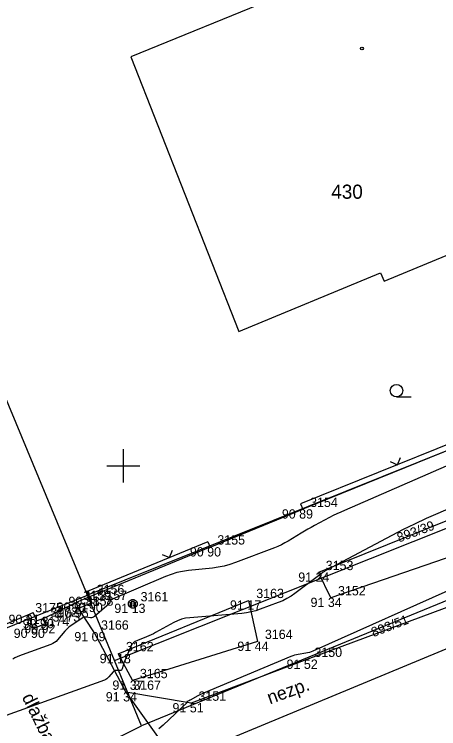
# Model space of a CAD drawing. Extents: x -711081 to -709338, y -1025122 to -1024092.
# Drawn here: x -710178.28 to -710165.51, y -1024682.91 to -1024661.42 of the extents above; entities that cross this region are included whole.
import ezdxf

# ---------------------------------------------------------------- set-up
doc = ezdxf.new("R2010")
doc.units = 0
for name, color, linetype in [('Ex_Major Contours', 7, 'Continuous'), ('Ex_Minor Contours', 7, 'Continuous'), ('Z_body', 7, 'Continuous'), ('Z_body_cisla', 7, 'Continuous'), ('Z_body_vysky_redukovane', 7, 'Continuous'), ('Z_hektometricka_sit', 7, 'Continuous'), ('Z_katastr_cisla_pozemkova', 7, 'Continuous'), ('Z_katastr_cisla_stavebni', 7, 'Continuous'), ('Z_katastr_hranice', 7, 'Continuous'), ('Z_katastr_vnitrni_kresba', 7, 'Continuous'), ('Z_katastr_znacky_budov', 7, 'Continuous'), ('Z_komunikace', 7, 'Continuous'), ('Z_ploty', 7, 'Continuous'), ('Z_ploty_znacky', 7, 'Continuous'), ('Z_popisy', 7, 'Continuous'), ('Z_rozhranni', 7, 'Continuous'), ('Z_sloupy', 7, 'Continuous'), ('Z_vstupy', 7, 'Continuous'), ('Z_zelen_obvod', 7, 'Continuous'), ('Z_znaky_kultur', 7, 'Continuous')]:
    doc.layers.add(name, color=color, linetype=linetype)

# ---------------------------------------------------------------- blocks, each defined once
blk = doc.blocks.new('POINT_DISPLAY')
blk.add_line((0, 0), (0, 0))
blk = doc.blocks.new('Z212')
for p, q in [((-0.17, 0.17), (0, 0)), ((0, 0), (0.17, 0.17))]:
    blk.add_line(p, q)
blk = doc.blocks.new('Z601')
for p, q in [((-0.13, 0.03), (-0.1, 0.08)), ((-0.13, -0.03), (-0.13, 0.03)), ((-0.1, 0.08), (-0.08, 0.1)), ((-0.08, 0.1), (-0.03, 0.13)), ((-0.08, 0.05), (-0.08, -0.05)), ((-0.03, 0.13), (0.03, 0.13)), ((-0.03, -0.08), (-0.03, 0.08)), ((-0.03, 0.08), (0.03, 0.08)), ((0.03, 0.13), (0.08, 0.1)), ((0.03, 0.08), (0.03, -0.08)), ((0.08, 0.1), (0.1, 0.08)), ((0.08, -0.05), (0.08, 0.05)), ((0.1, 0.08), (0.13, 0.03)), ((0.13, 0.03), (0.13, -0.03)), ((-0.1, -0.08), (-0.13, -0.03)), ((-0.08, -0.1), (-0.1, -0.08)), ((-0.08, -0.05), (-0.03, -0.08)), ((-0.03, -0.13), (-0.08, -0.1)), ((0.03, -0.13), (-0.03, -0.13)), ((0.03, -0.08), (0.08, -0.05)), ((0.08, -0.1), (0.03, -0.13)), ((0.1, -0.08), (0.08, -0.1)), ((0.13, -0.03), (0.1, -0.08))]:
    blk.add_line(p, q)
blk = doc.blocks.new('Z304')
blk.add_line((0, -0.19), (0.44, -0.19))
blk.add_circle((0, 0), 0.188)

msp = doc.modelspace()

# ---------------------------------------------------------------- linework, layer by layer
at = {"layer": 'Ex_Major Contours'}
msp.add_lwpolyline([(-710161.45, -1024673.339), (-710168.346, -1024676.342), (-710168.459, -1024676.393), (-710168.572, -1024676.446), (-710168.683, -1024676.501), (-710168.793, -1024676.558), (-710169.249, -1024676.799), (-710169.35, -1024676.854), (-710169.451, -1024676.91), (-710169.55, -1024676.968), (-710169.649, -1024677.027), (-710170.043, -1024677.267), (-710170.143, -1024677.324), (-710170.245, -1024677.377), (-710170.349, -1024677.425), (-710170.456, -1024677.469), (-710171.623, -1024677.914), (-710171.793, -1024677.972), (-710171.966, -1024678.02), (-710172.142, -1024678.055), (-710172.32, -1024678.079), (-710173.039, -1024678.152), (-710173.217, -1024678.177), (-710173.392, -1024678.215), (-710173.563, -1024678.267), (-710173.731, -1024678.331), (-710175.37, -1024679.032), (-710175.379, -1024679.037), (-710175.387, -1024679.044), (-710175.393, -1024679.053), (-710175.396, -1024679.064), (-710175.406, -1024679.11), (-710175.409, -1024679.121), (-710175.414, -1024679.131), (-710175.42, -1024679.14), (-710175.429, -1024679.149), (-710175.868, -1024679.538), (-710175.894, -1024679.557), (-710175.922, -1024679.569), (-710175.953, -1024679.575), (-710175.985, -1024679.573), (-710176.119, -1024679.553), (-710176.152, -1024679.552), (-710176.183, -1024679.556), (-710176.213, -1024679.566), (-710176.241, -1024679.582), (-710176.64, -1024679.857), (-710176.651, -1024679.865), (-710176.662, -1024679.874), (-710176.673, -1024679.883), (-710176.683, -1024679.893), (-710176.723, -1024679.933), (-710176.733, -1024679.943), (-710176.742, -1024679.953), (-710176.752, -1024679.964), (-710176.761, -1024679.974), (-710176.981, -1024680.239), (-710177.023, -1024680.283), (-710177.07, -1024680.321), (-710177.121, -1024680.352), (-710177.177, -1024680.376), (-710178.047, -1024680.689), (-710178.119, -1024680.716), (-710178.189, -1024680.746), (-710178.259, -1024680.78), (-710178.326, -1024680.815)], dxfattribs=at)
at = {"layer": 'Ex_Minor Contours'}
for points in [[(-710162.332, -1024675.037), (-710165.539, -1024676.434), (-710165.889, -1024676.59), (-710166.235, -1024676.753), (-710166.579, -1024676.923), (-710166.919, -1024677.099), (-710168.909, -1024678.154), (-710168.929, -1024678.165), (-710168.948, -1024678.177), (-710168.967, -1024678.19), (-710168.985, -1024678.203), (-710169.057, -1024678.258), (-710169.075, -1024678.272), (-710169.093, -1024678.286), (-710169.111, -1024678.299), (-710169.129, -1024678.313), (-710169.836, -1024678.84), (-710169.954, -1024678.922), (-710170.077, -1024678.995), (-710170.205, -1024679.059), (-710170.338, -1024679.114), (-710170.879, -1024679.316), (-710171.016, -1024679.362), (-710171.154, -1024679.398), (-710171.295, -1024679.424), (-710171.438, -1024679.441), (-710173.002, -1024679.57), (-710173.128, -1024679.587), (-710173.25, -1024679.617), (-710173.369, -1024679.661), (-710173.483, -1024679.717), (-710174.027, -1024680.021), (-710174.093, -1024680.057), (-710174.16, -1024680.089), (-710174.228, -1024680.119), (-710174.297, -1024680.147), (-710174.576, -1024680.252), (-710174.64, -1024680.284), (-710174.695, -1024680.326), (-710174.739, -1024680.379), (-710174.773, -1024680.442), (-710174.97, -1024680.905), (-710174.981, -1024680.93), (-710174.99, -1024680.955), (-710174.998, -1024680.981), (-710175.006, -1024681.007), (-710175.035, -1024681.111), (-710175.045, -1024681.134), (-710175.059, -1024681.15), (-710175.079, -1024681.159), (-710175.103, -1024681.162), (-710175.214, -1024681.16), (-710175.24, -1024681.162), (-710175.264, -1024681.169), (-710175.286, -1024681.182), (-710175.304, -1024681.201), (-710175.432, -1024681.354), (-710175.461, -1024681.384), (-710175.493, -1024681.41), (-710175.528, -1024681.431), (-710175.566, -1024681.448), (-710179.177, -1024682.746)], [(-710164.856, -1024678.588), (-710169.296, -1024680.577), (-710169.349, -1024680.598), (-710169.402, -1024680.616), (-710169.457, -1024680.631), (-710169.513, -1024680.641), (-710169.738, -1024680.677), (-710169.793, -1024680.688), (-710169.848, -1024680.702), (-710169.902, -1024680.719), (-710169.955, -1024680.739), (-710172.587, -1024681.839), (-710172.63, -1024681.858), (-710172.673, -1024681.878), (-710172.715, -1024681.9), (-710172.757, -1024681.922), (-710172.987, -1024682.051), (-710172.997, -1024682.056), (-710173.006, -1024682.061), (-710173.016, -1024682.065), (-710173.026, -1024682.069), (-710173.078, -1024682.089), (-710173.081, -1024682.09), (-710173.083, -1024682.093), (-710173.084, -1024682.095), (-710173.083, -1024682.099), (-710173.078, -1024682.113), (-710173.077, -1024682.117), (-710173.077, -1024682.12), (-710173.079, -1024682.123), (-710173.081, -1024682.126), (-710173.804, -1024682.808), (-710173.928, -1024682.918)]]:
    msp.add_lwpolyline(points, dxfattribs=at)
at = {"layer": 'Z_hektometricka_sit'}
for p, q in [((-710175, -1024674.5), (-710175, -1024675.5)), ((-710175.5, -1024675), (-710174.5, -1024675))]:
    msp.add_line(p, q, dxfattribs=at)
at = {"layer": 'Z_katastr_hranice'}
for p, q in [((-710176.08, -1024678.89), (-710187.65, -1024651.03)), ((-710166.51, -1024659.33), (-710174.77, -1024662.7)), ((-710174.77, -1024662.7), (-710171.52, -1024670.96)), ((-710167.15, -1024669.45), (-710162.71, -1024667.61)), ((-710171.52, -1024670.96), (-710167.26, -1024669.2)), ((-710167.26, -1024669.2), (-710167.15, -1024669.45)), ((-710175.26, -1024680.86), (-710152.86, -1024671.92)), ((-710160.88, -1024672.79), (-710176.08, -1024678.89)), ((-710160.98, -1024677.29), (-710174.45, -1024682.82)), ((-710175.26, -1024680.86), (-710176.08, -1024678.89)), ((-710174.45, -1024682.82), (-710175.26, -1024680.86)), ((-710178.98, -1024685.05), (-710174.45, -1024682.82))]:
    msp.add_line(p, q, dxfattribs=at)
at = {"layer": 'Z_katastr_vnitrni_kresba'}
msp.add_line((-710181.01, -1024680.88), (-710176.08, -1024678.89), dxfattribs=at)
at = {"layer": 'Z_katastr_znacky_budov'}
msp.add_circle((-710167.822, -1024662.45), 0.0437, dxfattribs=at)
at = {"layer": 'Z_komunikace'}
msp.add_line((-710173.5, -1024683.91), (-710160.75, -1024678.63), dxfattribs=at)
at = {"layer": 'Z_ploty'}
for p, q in [((-710160.96, -1024672.62), (-710169.67, -1024676.15)), ((-710160.89, -1024672.78), (-710169.6, -1024676.31)), ((-710169.67, -1024676.15), (-710169.6, -1024676.31)), ((-710172.46, -1024677.29), (-710176.09, -1024678.78)), ((-710172.39, -1024677.45), (-710176.02, -1024678.94)), ((-710172.46, -1024677.29), (-710172.39, -1024677.45)), ((-710176.02, -1024678.94), (-710176.42, -1024679.11)), ((-710176.09, -1024678.78), (-710176.02, -1024678.94)), ((-710176.02, -1024678.94), (-710175.95, -1024679.12)), ((-710176.35, -1024679.29), (-710176.42, -1024679.11)), ((-710175.95, -1024679.12), (-710176.35, -1024679.29)), ((-710175.95, -1024679.12), (-710176.35, -1024679.29)), ((-710177.87, -1024679.48), (-710177.71, -1024679.41)), ((-710177.69, -1024679.9), (-710177.87, -1024679.48)), ((-710177.6, -1024679.67), (-710177.71, -1024679.41)), ((-710177.42, -1024679.61), (-710177.6, -1024679.67)), ((-710177.42, -1024679.61), (-710177.35, -1024679.76)), ((-710177.35, -1024679.76), (-710177.69, -1024679.9))]:
    msp.add_line(p, q, dxfattribs=at)
at = {"layer": 'Z_rozhranni'}
for p, q in [((-710162.71, -1024678.31), (-710169.48, -1024680.83)), ((-710175.89, -1024680), (-710176.35, -1024679.29)), ((-710175.89, -1024680), (-710174.92, -1024681.81)), ((-710169.48, -1024680.83), (-710172.96, -1024682.14)), ((-710174.92, -1024681.81), (-710173.61, -1024683.65)), ((-710172.96, -1024682.14), (-710174.92, -1024681.81))]:
    msp.add_line(p, q, dxfattribs=at)
at = {"layer": 'Z_vstupy'}
for p, q in [((-710172.39, -1024677.45), (-710169.6, -1024676.31)), ((-710177.42, -1024679.61), (-710176.42, -1024679.11)), ((-710181.37, -1024680.93), (-710177.87, -1024679.48))]:
    msp.add_line(p, q, dxfattribs=at)
at = {"layer": 'Z_zelen_obvod'}
for p, q in [((-710160.27, -1024674.64), (-710169.13, -1024678.21)), ((-710163.35, -1024677.11), (-710168.76, -1024678.97)), ((-710168.76, -1024678.97), (-710169.13, -1024678.21)), ((-710175.15, -1024680.66), (-710171.23, -1024679.05)), ((-710171.23, -1024679.05), (-710170.96, -1024680.29)), ((-710170.96, -1024680.29), (-710174.72, -1024681.46)), ((-710175.15, -1024680.66), (-710174.72, -1024681.46))]:
    msp.add_line(p, q, dxfattribs=at)

# ---------------------------------------------------------------- block references
at = {"layer": 'Z_body'}
for p in [(-710169.6, -1024676.31), (-710172.39, -1024677.45), (-710169.13, -1024678.21), (-710176.02, -1024678.94), (-710168.76, -1024678.97), (-710176.42, -1024679.11), (-710175.95, -1024679.12), (-710174.71, -1024679.15), (-710171.23, -1024679.05), (-710176.35, -1024679.29), (-710177.87, -1024679.48), (-710177.42, -1024679.61), (-710177.35, -1024679.76), (-710177.69, -1024679.9), (-710175.89, -1024680), (-710170.96, -1024680.29), (-710175.15, -1024680.66), (-710169.48, -1024680.83), (-710174.72, -1024681.46), (-710174.92, -1024681.81), (-710172.96, -1024682.14)]:
    msp.add_blockref('POINT_DISPLAY', p, dxfattribs=at)
at = {"layer": 'Z_ploty_znacky'}
for p, rotation in [((-710166.75, -1024674.97), 22.1), ((-710166.75, -1024674.97), 22.1), ((-710173.61, -1024677.76), 22.3)]:
    msp.add_blockref('Z212', p, dxfattribs=dict(at, rotation=rotation))
at = {"layer": 'Z_sloupy'}
msp.add_blockref('Z601', (-710174.71, -1024679.15), dxfattribs=at)
at = {"layer": 'Z_znaky_kultur'}
msp.add_blockref('Z304', (-710166.78, -1024672.74), dxfattribs=at)

# ---------------------------------------------------------------- texts
at = {"layer": 'Z_body_cisla'}
for s, p in [('3154', (-710169.38, -1024676.24)), ('3155', (-710172.17, -1024677.37)), ('3153', (-710168.91, -1024678.14)), ('3159', (-710176.2, -1024679.04)), ('3156', (-710175.8, -1024678.86)), ('3157', (-710175.72, -1024679.04)), ('3163', (-710171, -1024678.98)), ('3152', (-710168.54, -1024678.9)), ('3158', (-710176.13, -1024679.21)), ('3161', (-710174.48, -1024679.08)), ('3175', (-710177.65, -1024679.41)), ('3172', (-710177.2, -1024679.54)), ('3173', (-710177.13, -1024679.69)), ('3174', (-710177.46, -1024679.82)), ('3166', (-710175.67, -1024679.93)), ('3164', (-710170.74, -1024680.21)), ('3162', (-710174.92, -1024680.58)), ('3150', (-710169.25, -1024680.75)), ('3165', (-710174.5, -1024681.39)), ('3167', (-710174.7, -1024681.74)), ('3151', (-710172.74, -1024682.07))]:
    msp.add_text(s, height=0.28, dxfattribs=at).set_placement(p)
at = {"layer": 'Z_body_vysky_redukovane'}
for s, p in [('90 89', (-710170.23, -1024676.59)), ('90 90', (-710172.997, -1024677.73)), ('91 24', (-710169.737, -1024678.49)), ('90 88', (-710176.65, -1024679.22)), ('91 34', (-710169.367, -1024679.25)), ('90 91', (-710177.003, -1024679.39)), ('90 90', (-710176.557, -1024679.4)), ('91 13', (-710175.27, -1024679.43)), ('91 17', (-710171.79, -1024679.33)), ('90 95', (-710176.98, -1024679.57)), ('90 91', (-710178.453, -1024679.76)), ('90 90', (-710178.027, -1024679.89)), ('90 92', (-710177.98, -1024680.04)), ('90 90', (-710178.297, -1024680.18)), ('91 09', (-710176.473, -1024680.28)), ('91 44', (-710171.567, -1024680.57)), ('91 18', (-710175.71, -1024680.94)), ('91 52', (-710170.087, -1024681.11)), ('91 37', (-710175.327, -1024681.74)), ('91 34', (-710175.527, -1024682.09)), ('91 51', (-710173.52, -1024682.42))]:
    msp.add_text(s, height=0.28, dxfattribs=at).set_placement(p)
at = {"layer": 'Z_katastr_cisla_pozemkova'}
for s, rotation, p in [('893/39', 20, (-710166.705, -1024677.309)), ('893/51', 21, (-710167.477, -1024680.157))]:
    msp.add_text(s, height=0.285, rotation=rotation, dxfattribs=at).set_placement(p)
at = {"layer": 'Z_katastr_cisla_stavebni'}
msp.add_text('430', height=0.425, dxfattribs=at).set_placement((-710168.743, -1024666.97))
at = {"layer": 'Z_popisy'}
for s, rotation, p in [('nezp.', 19.8, (-710170.59, -1024682.18)), ('dlažba', 296.1, (-710178.06, -1024681.96))]:
    msp.add_text(s, height=0.4, rotation=rotation, dxfattribs=at).set_placement(p)

doc.saveas('drawing.dxf')
